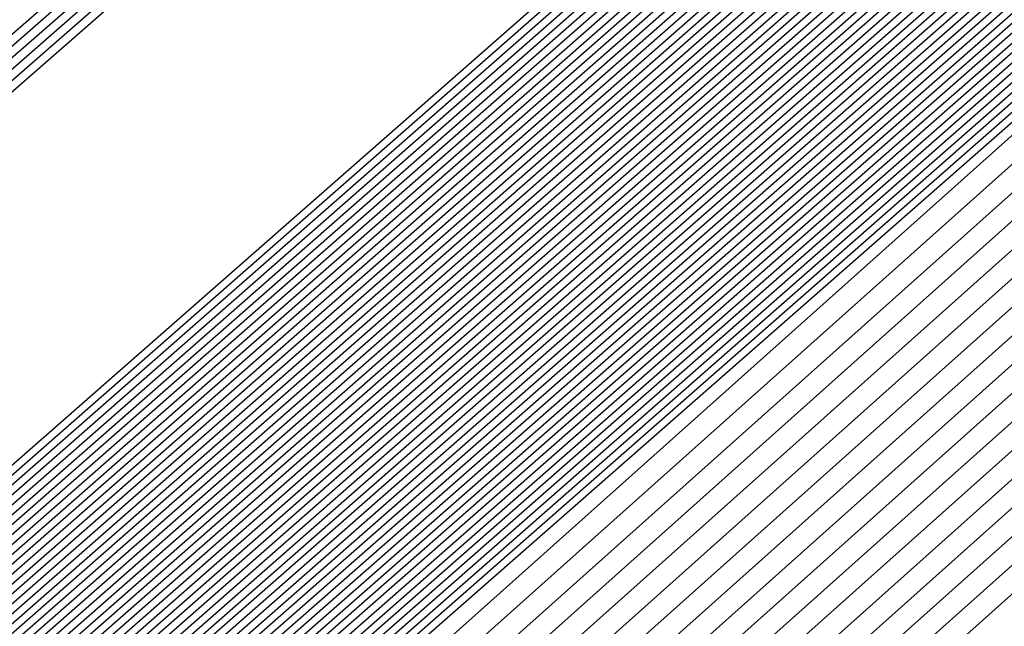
# Model space of a CAD drawing. Extents: x 3249832 to 3255657, y 13789405 to 13793316.
# Tile 839 of 1056: x 3253209.6858 to 3253209.7837, y 13791258.6272 to 13791258.6875. Entities that reach past the tile are written whole.
import ezdxf

# ---------------------------------------------------------------- set-up
doc = ezdxf.new("R2010")
doc.units = 0
doc.header["$LTSCALE"] = 100
doc.header["$MEASUREMENT"] = 0
for name, color, linetype in [('GRATIO_03231_CON', 1, 'CONTINUOUS'), ('GRATIO_0323_ICON', 1, 'CONTINUOUS'), ('TARGETS_EAST', 7, 'CONTINUOUS')]:
    doc.layers.add(name, color=color, linetype=linetype)

# ---------------------------------------------------------------- blocks, each defined once
blk = doc.blocks.new('Gratio_032316_contours')
at = {"layer": 'GRATIO_03231_CON', "color": 5, "linetype": 'Continuous', "flags": 128}
for points in [[(3253178.319926, 13791231.309054), (3253186.053494, 13791238.046937), (3253200.982177, 13791251.083383), (3253218.946651, 13791266.776878), (3253234.346592, 13791280.230748), (3253242.967977, 13791287.761666), (3253246.141969, 13791290.539672), (3253246.586028, 13791290.948151), (3253247.021068, 13791291.373941), (3253250.18182, 13791294.217704), (3253258.80647, 13791301.883558), (3253274.269372, 13791315.565571), (3253292.489554, 13791331.617619), (3253308.022214, 13791345.183537)], [(3253177.704756, 13791230.766067), (3253185.643033, 13791237.685398), (3253200.734516, 13791250.865585), (3253218.815861, 13791266.661746), (3253234.291074, 13791280.181456), (3253242.951823, 13791287.746732), (3253246.140397, 13791290.537309), (3253246.586741, 13791290.947355), (3253247.014362, 13791291.365837), (3253250.12102, 13791294.160915), (3253258.59804, 13791301.695547), (3253273.796257, 13791315.143359), (3253291.704555, 13791330.920638), (3253306.971337, 13791344.254342)], [(3253177.089585, 13791230.22308), (3253185.232573, 13791237.323861), (3253200.486855, 13791250.647788), (3253218.685071, 13791266.546611), (3253234.235555, 13791280.132165), (3253242.93567, 13791287.731799), (3253246.138826, 13791290.534946), (3253246.587455, 13791290.946559), (3253247.007656, 13791291.357733), (3253250.060221, 13791294.104125), (3253258.389611, 13791301.507537), (3253273.323142, 13791314.721148), (3253290.919561, 13791330.223658), (3253305.920461, 13791343.325148)], [(3253176.474414, 13791229.680093), (3253184.822112, 13791236.962323), (3253200.239195, 13791250.429989), (3253218.554281, 13791266.431479), (3253234.180037, 13791280.082873), (3253242.919516, 13791287.716865), (3253246.137255, 13791290.532583), (3253246.588168, 13791290.945763), (3253247.000951, 13791291.349628), (3253249.999421, 13791294.047336), (3253258.181181, 13791301.319527), (3253272.850028, 13791314.298938), (3253290.134562, 13791329.526677), (3253304.869584, 13791342.395954)], [(3253175.244073, 13791228.594119), (3253184.001191, 13791236.239247), (3253199.743873, 13791249.994392), (3253218.292697, 13791266.201212), (3253234.069002, 13791279.984291), (3253242.887209, 13791287.686999), (3253246.134112, 13791290.527856), (3253246.589595, 13791290.944171), (3253246.987539, 13791291.33342), (3253249.877822, 13791293.933757), (3253257.764321, 13791300.943507), (3253271.903798, 13791313.454514), (3253288.564569, 13791328.132716), (3253302.767831, 13791340.537565)], [(3253196.577061, 13791247.036147), (3253203.471051, 13791253.193803), (3253218.759506, 13791266.601258), (3253234.069714, 13791279.984133), (3253242.887716, 13791287.686623), (3253246.134624, 13791290.527313), (3253246.590308, 13791290.943375), (3253246.980833, 13791291.325315), (3253249.817023, 13791293.876967), (3253257.555891, 13791300.755497), (3253271.430682, 13791313.032305), (3253287.77957, 13791327.435736), (3253301.716954, 13791339.608371)], [(3253196.710569, 13791247.152543), (3253203.58621, 13791253.293811), (3253218.83398, 13791266.665582), (3253234.103448, 13791280.012829), (3253242.898008, 13791287.694797), (3253246.136358, 13791290.527838), (3253246.591022, 13791290.942579), (3253246.974128, 13791291.317211), (3253249.756224, 13791293.820178), (3253257.347461, 13791300.567486), (3253270.957567, 13791312.610093), (3253286.994572, 13791326.738755), (3253300.666077, 13791338.679176)], [(3253196.844077, 13791247.26894), (3253203.701371, 13791253.393818), (3253218.908454, 13791266.729905), (3253234.137183, 13791280.041526), (3253242.9083, 13791287.702971), (3253246.138093, 13791290.528363), (3253246.591735, 13791290.941783), (3253246.967422, 13791291.309107), (3253249.695424, 13791293.763388), (3253257.139032, 13791300.379476), (3253270.484453, 13791312.187881), (3253286.209573, 13791326.041774), (3253299.615201, 13791337.749981)], [(3253197.111093, 13791247.501735), (3253203.931691, 13791253.593836), (3253219.057401, 13791266.858547), (3253234.204654, 13791280.09892), (3253242.928884, 13791287.71932), (3253246.141561, 13791290.529414), (3253246.593162, 13791290.940191), (3253246.954011, 13791291.292898), (3253249.573825, 13791293.649809), (3253256.722172, 13791300.003456), (3253269.538223, 13791311.34346), (3253284.63958, 13791324.647813), (3253297.513447, 13791335.891592)], [(3253197.244601, 13791247.618131), (3253204.046851, 13791253.693843), (3253219.131875, 13791266.92287), (3253234.238388, 13791280.127617), (3253242.939176, 13791287.727494), (3253246.143296, 13791290.529939), (3253246.593875, 13791290.939395), (3253246.947305, 13791291.284794), (3253249.513026, 13791293.59302), (3253256.513742, 13791299.815445), (3253269.065109, 13791310.92125), (3253283.854581, 13791323.950833), (3253296.46257, 13791334.962398)], [(3253197.378109, 13791247.734529), (3253204.162012, 13791253.793851), (3253219.206348, 13791266.987193), (3253234.272124, 13791280.156313), (3253242.949468, 13791287.735668), (3253246.14503, 13791290.530465), (3253246.594589, 13791290.9386), (3253246.940599, 13791291.27669), (3253249.452226, 13791293.53623), (3253256.305312, 13791299.627435), (3253268.591994, 13791310.499038), (3253283.069583, 13791323.253852), (3253295.411694, 13791334.033204)], [(3253197.511617, 13791247.850926), (3253204.277171, 13791253.893859), (3253219.280822, 13791267.051512), (3253234.305859, 13791280.18501), (3253242.95976, 13791287.743843), (3253246.146765, 13791290.53099), (3253246.595302, 13791290.937804), (3253246.933893, 13791291.268586), (3253249.391427, 13791293.479441), (3253256.096882, 13791299.439425), (3253268.118879, 13791310.076826), (3253282.284588, 13791322.55687), (3253294.360818, 13791333.104009)], [(3253197.778633, 13791248.083719), (3253204.507492, 13791254.093876), (3253219.429769, 13791267.180159), (3253234.373329, 13791280.242404), (3253242.980343, 13791287.760191), (3253246.150233, 13791290.532041), (3253246.596729, 13791290.936212), (3253246.920482, 13791291.252377), (3253249.269828, 13791293.365862), (3253255.680023, 13791299.063404), (3253267.172648, 13791309.232405), (3253280.714591, 13791321.162909), (3253292.259064, 13791331.24562), (3253298.86322, 13791336.863506)], [(3253197.912141, 13791248.200117), (3253204.622651, 13791254.193883), (3253219.504243, 13791267.244478), (3253234.407064, 13791280.271101), (3253242.990635, 13791287.768365), (3253246.151968, 13791290.532566), (3253246.597442, 13791290.935416), (3253246.913776, 13791291.244273), (3253249.209028, 13791293.309072), (3253255.471593, 13791298.875394), (3253266.699533, 13791308.810193), (3253279.929596, 13791320.465926), (3253291.208188, 13791330.316426), (3253297.66843, 13791335.812021)], [(3253198.045649, 13791248.316514), (3253204.737812, 13791254.293891), (3253219.578716, 13791267.308801), (3253234.440798, 13791280.299798), (3253243.000927, 13791287.77654), (3253246.153702, 13791290.533091), (3253246.598156, 13791290.93462), (3253246.907071, 13791291.236168), (3253249.148229, 13791293.252283), (3253255.263163, 13791298.687384), (3253266.226419, 13791308.387983), (3253279.144597, 13791319.768946), (3253290.157311, 13791329.387232), (3253296.473639, 13791334.760535)], [(3253198.179157, 13791248.43291), (3253204.852971, 13791254.393901), (3253219.65319, 13791267.373124), (3253234.474533, 13791280.328495), (3253243.011219, 13791287.784714), (3253246.155437, 13791290.533616), (3253246.598869, 13791290.933824), (3253246.900365, 13791291.228064), (3253249.087429, 13791293.195493), (3253255.054733, 13791298.499374), (3253265.753304, 13791307.965772), (3253278.359599, 13791319.071965), (3253289.106434, 13791328.458038), (3253295.27885, 13791333.70905)], [(3253198.446173, 13791248.665705), (3253205.083292, 13791254.593916), (3253219.802137, 13791267.501766), (3253234.542003, 13791280.385889), (3253243.031803, 13791287.801062), (3253246.158905, 13791290.534667), (3253246.600296, 13791290.932232), (3253246.886954, 13791291.211856), (3253248.96583, 13791293.081914), (3253254.637874, 13791298.123353), (3253264.807075, 13791307.12135), (3253276.789604, 13791317.678004), (3253287.004681, 13791326.599649), (3253292.889269, 13791331.606079), (3253295.951331, 13791334.070942)], [(3253198.579681, 13791248.782102), (3253205.198453, 13791254.693924), (3253219.876611, 13791267.566089), (3253234.575738, 13791280.414585), (3253243.042095, 13791287.809237), (3253246.16064, 13791290.535192), (3253246.60101, 13791290.931436), (3253246.880248, 13791291.203751), (3253248.905031, 13791293.025125), (3253254.429444, 13791297.935343), (3253264.33396, 13791306.699138), (3253276.004607, 13791316.981023), (3253285.953804, 13791325.670454), (3253291.694479, 13791330.554594), (3253294.7416, 13791333.011419)], [(3253198.713189, 13791248.898498), (3253205.313612, 13791254.793933), (3253219.951085, 13791267.630412), (3253234.609474, 13791280.443283), (3253243.052387, 13791287.817411), (3253246.162374, 13791290.535718), (3253246.601723, 13791290.93064), (3253246.873542, 13791291.195647), (3253248.844232, 13791292.968335), (3253254.221014, 13791297.747333), (3253263.860844, 13791306.276928), (3253275.21961, 13791316.284043), (3253284.902928, 13791324.74126), (3253290.499689, 13791329.503109), (3253293.53187, 13791331.951897)], [(3253198.846697, 13791249.014895), (3253205.428774, 13791254.893941), (3253220.025558, 13791267.694732), (3253234.643209, 13791280.47198), (3253243.062679, 13791287.825585), (3253246.164109, 13791290.536243), (3253246.602436, 13791290.929844), (3253246.866836, 13791291.187543), (3253248.783432, 13791292.911546), (3253254.012584, 13791297.559322), (3253263.387729, 13791305.854716), (3253274.434612, 13791315.58706), (3253283.852051, 13791323.812065), (3253289.304899, 13791328.451623), (3253292.322139, 13791330.892375), (3253295.398785, 13791333.387147)], [(3253199.113713, 13791249.247691), (3253205.659094, 13791255.093956), (3253220.174506, 13791267.823378), (3253234.710679, 13791280.529373), (3253243.083262, 13791287.841934), (3253246.167577, 13791290.537293), (3253246.603863, 13791290.928252), (3253246.853425, 13791291.171334), (3253248.661833, 13791292.797967), (3253253.595725, 13791297.183302), (3253262.4415, 13791305.010294), (3253272.864616, 13791314.193099), (3253281.750298, 13791321.953677), (3253286.915319, 13791326.348653), (3253289.902678, 13791328.77333), (3253293.186926, 13791331.457682)], [(3253199.247221, 13791249.364086), (3253205.774253, 13791255.193966), (3253220.248979, 13791267.887697), (3253234.744414, 13791280.558071), (3253243.093554, 13791287.850108), (3253246.169312, 13791290.537819), (3253246.604577, 13791290.927456), (3253246.846719, 13791291.16323), (3253248.601034, 13791292.741177), (3253253.387295, 13791296.995292), (3253261.968385, 13791304.588083), (3253272.07962, 13791313.496119), (3253280.699421, 13791321.024482), (3253285.720529, 13791325.297167), (3253288.692948, 13791327.713808), (3253292.080997, 13791330.492949), (3253297.619173, 13791335.1971)], [(3253199.380729, 13791249.480484), (3253205.889415, 13791255.293974), (3253220.323453, 13791267.95202), (3253234.778148, 13791280.586767), (3253243.103846, 13791287.858282), (3253246.171046, 13791290.538344), (3253246.60529, 13791290.92666), (3253246.840014, 13791291.155126), (3253248.540234, 13791292.684388), (3253253.178865, 13791296.807282), (3253261.495269, 13791304.165872), (3253271.294621, 13791312.799138), (3253279.648544, 13791320.095288), (3253284.525739, 13791324.245682), (3253287.483217, 13791326.654286), (3253290.975067, 13791329.528217), (3253296.715246, 13791334.410219)], [(3253199.514237, 13791249.596881), (3253206.004574, 13791255.393981), (3253220.397926, 13791268.016343), (3253234.811884, 13791280.615464), (3253243.114138, 13791287.866456), (3253246.172781, 13791290.538869), (3253246.606003, 13791290.925864), (3253246.833308, 13791291.147021), (3253248.479435, 13791292.627598), (3253252.970435, 13791296.619271), (3253261.022155, 13791303.743661), (3253270.509624, 13791312.102158), (3253278.597668, 13791319.166094), (3253283.330949, 13791323.194197), (3253286.273487, 13791325.594763), (3253289.869138, 13791328.563484), (3253295.81132, 13791333.62334)], [(3253199.781252, 13791249.829674), (3253206.234894, 13791255.593998), (3253220.546874, 13791268.144986), (3253234.879353, 13791280.672858), (3253243.134722, 13791287.882805), (3253246.176249, 13791290.53992), (3253246.60743, 13791290.924272), (3253246.819896, 13791291.130813), (3253248.357836, 13791292.514019), (3253252.553575, 13791296.243251), (3253260.075926, 13791302.899239), (3253268.939629, 13791310.708195), (3253276.495915, 13791317.307705), (3253280.941369, 13791321.091226), (3253283.854026, 13791323.475719), (3253287.657279, 13791326.63402), (3253294.003467, 13791332.049579)], [(3253199.91476, 13791249.946072), (3253206.350054, 13791255.694006), (3253220.621347, 13791268.209309), (3253234.913089, 13791280.701555), (3253243.145014, 13791287.890979), (3253246.177984, 13791290.540445), (3253246.608144, 13791290.923477), (3253246.813191, 13791291.122709), (3253248.297036, 13791292.45723), (3253252.345146, 13791296.055241), (3253259.60281, 13791302.477028), (3253268.154633, 13791310.011214), (3253275.445038, 13791316.37851), (3253279.746579, 13791320.03974), (3253282.644295, 13791322.416197), (3253286.55135, 13791325.669287), (3253293.099541, 13791331.2627), (3253300.795214, 13791337.869235)], [(3253200.048268, 13791250.062469), (3253206.465215, 13791255.794014), (3253220.695821, 13791268.273632), (3253234.946824, 13791280.730252), (3253243.155306, 13791287.899153), (3253246.179718, 13791290.540971), (3253246.608857, 13791290.922681), (3253246.806485, 13791291.114604), (3253248.236237, 13791292.40044), (3253252.136716, 13791295.86723), (3253259.129695, 13791302.054816), (3253267.369634, 13791309.314234), (3253274.394161, 13791315.449316), (3253278.551789, 13791318.988255), (3253281.434565, 13791321.356674), (3253285.44542, 13791324.704555), (3253292.195614, 13791330.475819), (3253300.12972, 13791337.290156)], [(3253200.181776, 13791250.178867), (3253206.580374, 13791255.894021), (3253220.770295, 13791268.337951), (3253234.980558, 13791280.758949), (3253243.165597, 13791287.907327), (3253246.181453, 13791290.541496), (3253246.609571, 13791290.921885), (3253246.799779, 13791291.1065), (3253248.175437, 13791292.34365), (3253251.928286, 13791295.67922), (3253258.656581, 13791301.632605), (3253266.584637, 13791308.617253), (3253273.343284, 13791314.520121), (3253277.356999, 13791317.93677), (3253280.224834, 13791320.297152), (3253284.339491, 13791323.739822), (3253291.291688, 13791329.688939), (3253299.464229, 13791336.711079)], [(3253200.448792, 13791250.41166), (3253206.810695, 13791256.094039), (3253220.919242, 13791268.466597), (3253235.048029, 13791280.816343), (3253243.186181, 13791287.923676), (3253246.184922, 13791290.542546), (3253246.610997, 13791290.920293), (3253246.786368, 13791291.090291), (3253248.053838, 13791292.230072), (3253251.511426, 13791295.3032), (3253257.71035, 13791300.788183), (3253265.014642, 13791307.223292), (3253271.241531, 13791312.661733), (3253274.967419, 13791315.833799), (3253277.805373, 13791318.178108), (3253282.127631, 13791321.810358), (3253289.483835, 13791328.115179), (3253298.133244, 13791335.552923)], [(3253200.5823, 13791250.528057), (3253206.925856, 13791256.194046), (3253220.993715, 13791268.530917), (3253235.081764, 13791280.845039), (3253243.196473, 13791287.93185), (3253246.186656, 13791290.543072), (3253246.611711, 13791290.919497), (3253246.779662, 13791291.082187), (3253247.993039, 13791292.173282), (3253251.302996, 13791295.11519), (3253257.237236, 13791300.365972), (3253264.229644, 13791306.52631), (3253270.190655, 13791311.732538), (3253273.772629, 13791314.782314), (3253276.595643, 13791317.118585), (3253281.021702, 13791320.845625), (3253288.579908, 13791327.328299), (3253297.467752, 13791334.973846)], [(3253200.715808, 13791250.644455), (3253207.041015, 13791256.294056), (3253221.068189, 13791268.59524), (3253235.115498, 13791280.873737), (3253243.206765, 13791287.940024), (3253246.18839, 13791290.543597), (3253246.612424, 13791290.918701), (3253246.772956, 13791291.074083), (3253247.93224, 13791292.116492), (3253251.094567, 13791294.927179), (3253256.764121, 13791299.943761), (3253263.444647, 13791305.82933), (3253269.139778, 13791310.803344), (3253272.577839, 13791313.730828), (3253275.385912, 13791316.059063), (3253279.915773, 13791319.880893), (3253287.675982, 13791326.541418), (3253296.802261, 13791334.394769)], [(3253200.849316, 13791250.760851), (3253207.156176, 13791256.394064), (3253221.142663, 13791268.659563), (3253235.149234, 13791280.902434), (3253243.217057, 13791287.948199), (3253246.190125, 13791290.544122), (3253246.613138, 13791290.917905), (3253246.766251, 13791291.065979), (3253247.87144, 13791292.059703), (3253250.886137, 13791294.739169), (3253256.291006, 13791299.52155), (3253262.659648, 13791305.132348), (3253268.088901, 13791309.87415), (3253271.383048, 13791312.679343), (3253274.176182, 13791314.999541), (3253278.809843, 13791318.91616), (3253286.772056, 13791325.754539), (3253296.136767, 13791333.81569)], [(3253201.116332, 13791250.993646), (3253207.386497, 13791256.594079), (3253221.29161, 13791268.788205), (3253235.216703, 13791280.959827), (3253243.237641, 13791287.964547), (3253246.193594, 13791290.545173), (3253246.614564, 13791290.916313), (3253246.752839, 13791291.04977), (3253247.749841, 13791291.946124), (3253250.469277, 13791294.363148), (3253255.344776, 13791298.677128), (3253261.089654, 13791303.738387), (3253265.987148, 13791308.015761), (3253268.993468, 13791310.576372), (3253271.756721, 13791312.880496), (3253276.597984, 13791316.986696), (3253284.964203, 13791324.180778), (3253294.805784, 13791332.657536)], [(3253201.24984, 13791251.110043), (3253207.501656, 13791256.694088), (3253221.366084, 13791268.852528), (3253235.250439, 13791280.988525), (3253243.247933, 13791287.972721), (3253246.195328, 13791290.545698), (3253246.615278, 13791290.915517), (3253246.746134, 13791291.041666), (3253247.689042, 13791291.889334), (3253250.260847, 13791294.175138), (3253254.871662, 13791298.254917), (3253260.304656, 13791303.041406), (3253264.936271, 13791307.086566), (3253267.798678, 13791309.524887), (3253270.54699, 13791311.820974), (3253275.492055, 13791316.021963), (3253284.060277, 13791323.393899), (3253294.140291, 13791332.078457)], [(3253201.383348, 13791251.226439), (3253207.616817, 13791256.794096), (3253221.440557, 13791268.916851), (3253235.284174, 13791281.017221), (3253243.258224, 13791287.980896), (3253246.197062, 13791290.546223), (3253246.615991, 13791290.914721), (3253246.739428, 13791291.033562), (3253247.628242, 13791291.832545), (3253250.052417, 13791293.987128), (3253254.398546, 13791297.832706), (3253259.519659, 13791302.344425), (3253263.885395, 13791306.157372), (3253266.603888, 13791308.473402), (3253269.33726, 13791310.761452), (3253274.386125, 13791315.057231), (3253283.156349, 13791322.607018), (3253293.474799, 13791331.49938)], [(3253201.516856, 13791251.342836), (3253207.731977, 13791256.894104), (3253221.515031, 13791268.98117), (3253235.317908, 13791281.045918), (3253243.268516, 13791287.98907), (3253246.198797, 13791290.546749), (3253246.616705, 13791290.913925), (3253246.732722, 13791291.025457), (3253247.567443, 13791291.775755), (3253249.843988, 13791293.799118), (3253253.925432, 13791297.410495), (3253258.734661, 13791301.647445), (3253262.834518, 13791305.228178), (3253265.409098, 13791307.421916), (3253268.127529, 13791309.701929), (3253273.280196, 13791314.092498), (3253282.252423, 13791321.820138), (3253292.809306, 13791330.920303), (3253301.810882, 13791338.630682)], [(3253201.783872, 13791251.575631), (3253207.962297, 13791257.094121), (3253221.663978, 13791269.109817), (3253235.385379, 13791281.103312), (3253243.2891, 13791288.005418), (3253246.202266, 13791290.547799), (3253246.618132, 13791290.912333), (3253246.719311, 13791291.009249), (3253247.445844, 13791291.662176), (3253249.427128, 13791293.423097), (3253252.979202, 13791296.566073), (3253257.164667, 13791300.253483), (3253260.732765, 13791303.369789), (3253263.019518, 13791305.318945), (3253265.708069, 13791307.582885), (3253271.068337, 13791312.163033), (3253280.44457, 13791320.246378), (3253291.478323, 13791329.762148), (3253300.885471, 13791337.825133)], [(3253201.91738, 13791251.692027), (3253208.077456, 13791257.194129), (3253221.738452, 13791269.174136), (3253235.419113, 13791281.132009), (3253243.299392, 13791288.013593), (3253246.204, 13791290.548325), (3253246.618845, 13791290.911537), (3253246.712605, 13791291.001144), (3253247.385044, 13791291.605387), (3253249.218698, 13791293.235087), (3253252.506087, 13791296.143862), (3253256.379669, 13791299.556502), (3253259.681888, 13791302.440594), (3253261.824728, 13791304.26746), (3253264.498338, 13791306.523363), (3253269.962407, 13791311.198301), (3253279.540643, 13791319.459498), (3253290.812829, 13791329.183071), (3253300.422766, 13791337.422359)], [(3253202.050886, 13791251.808424), (3253208.192618, 13791257.294136), (3253221.812925, 13791269.238459), (3253235.452849, 13791281.160706), (3253243.309684, 13791288.021767), (3253246.205734, 13791290.54885), (3253246.619558, 13791290.910741), (3253246.705899, 13791290.99304), (3253247.324245, 13791291.548597), (3253249.010269, 13791293.047077), (3253252.032972, 13791295.72165), (3253255.594672, 13791298.859521), (3253258.631011, 13791301.5114), (3253260.629938, 13791303.215975), (3253263.288608, 13791305.46384), (3253268.856478, 13791310.233569), (3253278.636718, 13791318.672617), (3253290.147338, 13791328.603992), (3253299.96006, 13791337.019585)], [(3253222.189727, 13791268.956195), (3253208.471011, 13791257.206985), (3253202.184394, 13791251.924823), (3253202.184394, 13791251.924822), (3253208.307777, 13791257.394144), (3253221.887399, 13791269.302782)], [(3253222.336854, 13791269.086923), (3253208.700353, 13791257.408126), (3253202.451409, 13791252.157615), (3253202.45141, 13791252.157615), (3253208.538097, 13791257.594161), (3253222.036346, 13791269.431424)], [(3253222.410417, 13791269.152286), (3253208.815023, 13791257.508695), (3253202.584921, 13791252.274011), (3253202.584918, 13791252.274013), (3253208.653258, 13791257.694169), (3253222.11082, 13791269.495747)], [(3253222.483981, 13791269.217651), (3253208.92969, 13791257.609264), (3253202.718428, 13791252.390411), (3253202.718426, 13791252.39041), (3253208.768418, 13791257.794177), (3253222.185294, 13791269.560071)], [(3253222.557544, 13791269.283014), (3253209.044361, 13791257.709832), (3253202.851936, 13791252.506807), (3253202.851934, 13791252.506806), (3253208.883579, 13791257.894186), (3253222.259767, 13791269.62439)], [(3253222.704671, 13791269.413741), (3253209.273702, 13791257.91097), (3253203.118951, 13791252.739602), (3253203.11895, 13791252.739601), (3253209.113899, 13791258.094202), (3253222.408715, 13791269.753036)], [(3253222.778233, 13791269.479104), (3253209.388373, 13791258.011542), (3253203.252459, 13791252.855998), (3253203.252458, 13791252.855998), (3253209.229059, 13791258.194209), (3253222.483188, 13791269.817355)], [(3253222.851796, 13791269.544469), (3253209.503043, 13791258.112111), (3253203.385966, 13791252.972394), (3253203.385966, 13791252.972394), (3253209.34422, 13791258.294219), (3253222.557662, 13791269.881678)], [(3253222.92536, 13791269.609832), (3253209.617714, 13791258.21268), (3253203.519474, 13791253.08879), (3253203.519474, 13791253.088791), (3253209.459379, 13791258.394226), (3253222.632135, 13791269.946001)], [(3253294.555932, 13791331.784818), (3253282.651333, 13791321.302735), (3253268.603203, 13791309.014447), (3253256.633797, 13791298.600272), (3253249.913733, 13791292.816087), (3253247.407106, 13791290.719974), (3253247.026376, 13791290.445568), (3253246.628672, 13791290.097267), (3253243.849802, 13791287.662521), (3253236.270245, 13791281.099544), (3253223.072487, 13791269.740559), (3253209.847055, 13791258.413819), (3253203.786489, 13791253.321586), (3253203.78649, 13791253.321586), (3253209.689707, 13791258.594234), (3253222.78114, 13791270.074575), (3253235.891608, 13791281.53353), (3253243.79641, 13791288.432975), (3253249.048806, 13791292.998606), (3253256.146548, 13791299.147074), (3253268.135158, 13791309.529006), (3253282.251274, 13791321.730918), (3253294.279297, 13791332.073309)], [(3253294.303412, 13791331.566983), (3253282.46184, 13791321.140397), (3253268.488083, 13791308.917171), (3253256.582029, 13791298.558148), (3253249.897517, 13791292.804611), (3253247.40414, 13791290.719612), (3253247.02543, 13791290.446644), (3253246.629001, 13791290.099378), (3253243.858784, 13791287.672183), (3253236.302787, 13791281.129602), (3253223.14605, 13791269.805922), (3253209.961726, 13791258.514388), (3253203.919997, 13791253.437981), (3253203.919998, 13791253.437982), (3253209.804872, 13791258.694236), (3253222.855652, 13791270.138852), (3253235.925472, 13791281.562076), (3253243.805117, 13791288.439206), (3253249.036009, 13791292.985734), (3253256.097231, 13791299.102201), (3253268.022476, 13791309.42905), (3253282.06389, 13791321.566318), (3253294.028242, 13791331.853946)], [(3253294.050892, 13791331.349147), (3253282.272347, 13791320.978058), (3253268.372959, 13791308.819897), (3253256.53026, 13791298.516025), (3253249.8813, 13791292.793135), (3253247.401173, 13791290.719249), (3253247.024485, 13791290.447721), (3253246.629331, 13791290.101489), (3253243.867765, 13791287.681844), (3253236.335328, 13791281.15966), (3253223.219613, 13791269.871285), (3253210.076396, 13791258.614957), (3253204.053508, 13791253.554381), (3253204.053506, 13791253.554379), (3253209.920037, 13791258.79424), (3253222.930167, 13791270.20313), (3253235.959336, 13791281.590624), (3253243.813823, 13791288.445438), (3253249.023211, 13791292.972861), (3253256.047914, 13791299.057326), (3253267.909792, 13791309.329092), (3253281.876511, 13791321.401718), (3253293.777187, 13791331.634584)], [(3253293.798373, 13791331.131311), (3253282.082854, 13791320.815718), (3253268.257836, 13791308.722622), (3253256.478491, 13791298.473901), (3253249.865083, 13791292.781659), (3253247.398206, 13791290.718887), (3253247.023539, 13791290.448797), (3253246.629661, 13791290.1036), (3253243.876746, 13791287.691505), (3253236.367871, 13791281.189718), (3253223.293177, 13791269.93665), (3253210.191067, 13791258.715525), (3253204.187016, 13791253.670777), (3253204.187014, 13791253.670777), (3253210.035202, 13791258.894242), (3253223.004679, 13791270.267407), (3253235.993201, 13791281.619171), (3253243.82253, 13791288.45167), (3253249.010414, 13791292.959989), (3253255.998597, 13791299.012453), (3253267.79711, 13791309.229136), (3253281.689131, 13791321.237116), (3253293.526131, 13791331.41522)], [(3253281.703867, 13791320.491041), (3253268.027588, 13791308.528072), (3253256.374954, 13791298.389654), (3253249.83265, 13791292.758707), (3253247.392273, 13791290.718163), (3253247.021649, 13791290.45095), (3253246.63032, 13791290.107823), (3253243.894709, 13791287.710827), (3253236.432955, 13791281.249833), (3253223.440304, 13791270.067378), (3253210.420408, 13791258.916665), (3253204.454031, 13791253.903573), (3253204.45403, 13791253.90357), (3253210.265496, 13791259.094286), (3253223.15342, 13791270.396274), (3253236.059978, 13791281.677323), (3253243.494674, 13791288.169109), (3253246.236293, 13791290.558915), (3253246.630942, 13791290.897916), (3253246.976878, 13791291.192818), (3253249.380962, 13791293.27243), (3253255.902209, 13791298.921086), (3253267.57241, 13791309.028745), (3253281.314456, 13791320.907856)], [(3253281.514374, 13791320.328701), (3253267.912464, 13791308.430798), (3253256.323186, 13791298.34753), (3253249.816433, 13791292.747232), (3253247.389307, 13791290.7178), (3253247.020703, 13791290.452026), (3253246.63065, 13791290.109934), (3253243.90369, 13791287.720489), (3253236.465497, 13791281.279891), (3253223.513867, 13791270.132741), (3253210.535079, 13791259.017233), (3253204.587539, 13791254.019969), (3253204.587538, 13791254.019968), (3253210.380657, 13791259.194295), (3253223.22789, 13791270.460601), (3253236.093697, 13791281.706031), (3253243.504926, 13791288.177315), (3253246.237927, 13791290.559532), (3253246.631434, 13791290.897348), (3253246.975681, 13791291.190435), (3253249.366914, 13791293.25849), (3253255.852885, 13791298.876217), (3253267.459724, 13791308.928789), (3253281.127076, 13791320.743256)], [(3253281.324881, 13791320.166363), (3253267.797344, 13791308.333522), (3253256.271417, 13791298.305406), (3253249.800217, 13791292.735756), (3253247.38634, 13791290.717438), (3253247.019758, 13791290.453103), (3253246.630979, 13791290.112045), (3253243.912671, 13791287.73015), (3253236.498039, 13791281.309949), (3253223.587429, 13791270.198103), (3253210.64975, 13791259.117804), (3253204.721046, 13791254.136365), (3253204.721046, 13791254.136365), (3253210.495817, 13791259.294303), (3253223.302356, 13791270.524924), (3253236.127417, 13791281.734739), (3253243.515178, 13791288.185521), (3253246.239562, 13791290.56015), (3253246.631926, 13791290.896781), (3253246.974483, 13791291.188052), (3253249.352866, 13791293.24455), (3253255.803561, 13791298.831348), (3253267.347038, 13791308.828835), (3253280.939697, 13791320.578654)], [(3253281.135387, 13791320.004024), (3253267.68222, 13791308.236247), (3253256.219649, 13791298.263283), (3253249.784, 13791292.72428), (3253247.383374, 13791290.717076), (3253247.018812, 13791290.454179), (3253246.631309, 13791290.114156), (3253243.921652, 13791287.739811), (3253236.530581, 13791281.340006), (3253223.660992, 13791270.263468), (3253210.76442, 13791259.218373), (3253204.854554, 13791254.25276), (3253204.854554, 13791254.252763), (3253210.610976, 13791259.394313), (3253223.376826, 13791270.589251), (3253236.161137, 13791281.763447), (3253243.52543, 13791288.193726), (3253246.241196, 13791290.560768), (3253246.632418, 13791290.896213), (3253246.973286, 13791291.185668), (3253249.338818, 13791293.230609), (3253255.754237, 13791298.786479), (3253267.234354, 13791308.728879), (3253280.752313, 13791320.414054)], [(3253267.451973, 13791308.041697), (3253256.116111, 13791298.179035), (3253249.751567, 13791292.701328), (3253247.377441, 13791290.716351), (3253247.016922, 13791290.456332), (3253246.631968, 13791290.118378), (3253243.939615, 13791287.759133), (3253236.595665, 13791281.400121), (3253223.808119, 13791270.394196), (3253210.993761, 13791259.419512), (3253205.121569, 13791254.485556), (3253205.12157, 13791254.485556), (3253210.841294, 13791259.59433), (3253223.525766, 13791270.717901), (3253236.228576, 13791281.820863), (3253243.545933, 13791288.210138), (3253246.244464, 13791290.562004), (3253246.633402, 13791290.895078), (3253246.970892, 13791291.180901), (3253249.310721, 13791293.202729), (3253255.655588, 13791298.696741), (3253267.008982, 13791308.528971)], [(3253267.336849, 13791307.944423), (3253256.064342, 13791298.136912), (3253249.73535, 13791292.689852), (3253247.374474, 13791290.715989), (3253247.015976, 13791290.457408), (3253246.632298, 13791290.120489), (3253243.948596, 13791287.768794), (3253236.628207, 13791281.430179), (3253223.881683, 13791270.459559), (3253211.108432, 13791259.520081), (3253205.255077, 13791254.601952), (3253205.255078, 13791254.601953), (3253210.956454, 13791259.694338), (3253223.600232, 13791270.782228), (3253236.262295, 13791281.84957), (3253243.556185, 13791288.218343), (3253246.246098, 13791290.562622), (3253246.633894, 13791290.89451), (3253246.969694, 13791291.178518), (3253249.296673, 13791293.188789), (3253255.606265, 13791298.651872), (3253266.896298, 13791308.429015)], [(3253267.221725, 13791307.847149), (3253256.012575, 13791298.094788), (3253249.719134, 13791292.678376), (3253247.371507, 13791290.715627), (3253247.015031, 13791290.458484), (3253246.632628, 13791290.1226), (3253243.957577, 13791287.778456), (3253236.66075, 13791281.460237), (3253223.955246, 13791270.524922), (3253211.223103, 13791259.62065), (3253205.388584, 13791254.718352), (3253205.388586, 13791254.718351), (3253211.071615, 13791259.794345), (3253223.674701, 13791270.846551), (3253236.296016, 13791281.878279), (3253243.566437, 13791288.226549), (3253246.247732, 13791290.56324), (3253246.634385, 13791290.893942), (3253246.968497, 13791291.176134), (3253249.282624, 13791293.174848), (3253255.55694, 13791298.607003), (3253266.783612, 13791308.329061)], [(3253267.106605, 13791307.749872), (3253255.960806, 13791298.052664), (3253249.702917, 13791292.6669), (3253247.368541, 13791290.715265), (3253247.014086, 13791290.459561), (3253246.632957, 13791290.124712), (3253243.966559, 13791287.788117), (3253236.693292, 13791281.490295), (3253224.02881, 13791270.590287), (3253211.337773, 13791259.72122), (3253205.522092, 13791254.834748), (3253205.522094, 13791254.834746), (3253211.186774, 13791259.894355), (3253223.749171, 13791270.910878), (3253236.329735, 13791281.906987), (3253243.576689, 13791288.234755), (3253246.249366, 13791290.563858), (3253246.634877, 13791290.893375), (3253246.9673, 13791291.173751), (3253249.268576, 13791293.160908), (3253255.507616, 13791298.562134), (3253266.670926, 13791308.229105)], [(3253266.876357, 13791307.555324), (3253255.857268, 13791297.968417), (3253249.670483, 13791292.643948), (3253247.362608, 13791290.71454), (3253247.012195, 13791290.461714), (3253246.633616, 13791290.128934), (3253243.984521, 13791287.807439), (3253236.758376, 13791281.55041), (3253224.175936, 13791270.721014), (3253211.567115, 13791259.922358), (3253205.789111, 13791255.067539), (3253205.78911, 13791255.067541), (3253211.417093, 13791260.094372), (3253223.898111, 13791271.039528), (3253236.397174, 13791281.964402), (3253243.597192, 13791288.251166), (3253246.252634, 13791290.565094), (3253246.635861, 13791290.892239), (3253246.964905, 13791291.168984), (3253249.240479, 13791293.133027), (3253255.408968, 13791298.472396), (3253266.445556, 13791308.029197)], [(3253266.761233, 13791307.458048), (3253255.8055, 13791297.926293), (3253249.654267, 13791292.632473), (3253247.359641, 13791290.714178), (3253247.011249, 13791290.46279), (3253246.633946, 13791290.131045), (3253243.993502, 13791287.8171), (3253236.790918, 13791281.580467), (3253224.2495, 13791270.786377), (3253211.681785, 13791260.022928), (3253205.922618, 13791255.183939), (3253205.922618, 13791255.183939), (3253211.532252, 13791260.19438), (3253223.972577, 13791271.103855), (3253236.430893, 13791281.993111), (3253243.607444, 13791288.259371), (3253246.254268, 13791290.565712), (3253246.636353, 13791290.891671), (3253246.963708, 13791291.166601), (3253249.226431, 13791293.119087), (3253255.359643, 13791298.427527), (3253266.33287, 13791307.929241)], [(3253266.64611, 13791307.360774), (3253255.753731, 13791297.884169), (3253249.63805, 13791292.620997), (3253247.356675, 13791290.713816), (3253247.010304, 13791290.463866), (3253246.634276, 13791290.133156), (3253244.002484, 13791287.826761), (3253236.82346, 13791281.610525), (3253224.323063, 13791270.85174), (3253211.796456, 13791260.123497), (3253206.056126, 13791255.300335), (3253206.056126, 13791255.300335), (3253211.647411, 13791260.294389), (3253224.047047, 13791271.168178), (3253236.464614, 13791282.021819), (3253243.617696, 13791288.267577), (3253246.255902, 13791290.566329), (3253246.636845, 13791290.891104), (3253246.962511, 13791291.164217), (3253249.212383, 13791293.105147), (3253255.310319, 13791298.382658), (3253266.220186, 13791307.829287)]]:
    blk.add_lwpolyline(points, dxfattribs=at)
at = {"layer": 'GRATIO_0323_ICON', "color": 7, "linetype": 'Continuous', "flags": 128}
for points in [[(3253175.859244, 13791229.137106), (3253184.411652, 13791236.600784), (3253199.991534, 13791250.212191), (3253218.423487, 13791266.316347), (3253234.12452, 13791280.033582), (3253242.903363, 13791287.701932), (3253246.135684, 13791290.53022), (3253246.588881, 13791290.944967), (3253246.994245, 13791291.341524), (3253249.938622, 13791293.990546), (3253257.972751, 13791301.131516), (3253272.376913, 13791313.876726), (3253289.349564, 13791328.829697), (3253303.818707, 13791341.466759)], [(3253196.977585, 13791247.385338), (3253203.81653, 13791253.493826), (3253218.982927, 13791266.794228), (3253234.170919, 13791280.070222), (3253242.918592, 13791287.711146), (3253246.139827, 13791290.528889), (3253246.592449, 13791290.940987), (3253246.960716, 13791291.301003), (3253249.634624, 13791293.706599), (3253256.930602, 13791300.191466), (3253270.011338, 13791311.765671), (3253285.424578, 13791325.344794), (3253298.564324, 13791336.820787)], [(3253197.645125, 13791247.967322), (3253204.392332, 13791253.993868), (3253219.355296, 13791267.115835), (3253234.339593, 13791280.213708), (3253242.970052, 13791287.752017), (3253246.148499, 13791290.531515), (3253246.596016, 13791290.937008), (3253246.927188, 13791291.260481), (3253249.330627, 13791293.422651), (3253255.888453, 13791299.251414), (3253267.645763, 13791309.654617), (3253281.499589, 13791321.859889), (3253293.30994, 13791332.174815)], [(3253198.312665, 13791248.549307), (3253204.968133, 13791254.493908), (3253219.727664, 13791267.437447), (3253234.508269, 13791280.357192), (3253243.021511, 13791287.792888), (3253246.157171, 13791290.534142), (3253246.599583, 13791290.933028), (3253246.893659, 13791291.21996), (3253249.02663, 13791293.138704), (3253254.846303, 13791298.311363), (3253265.28019, 13791307.54356), (3253277.574602, 13791318.374985), (3253288.055557, 13791327.528843), (3253294.084059, 13791332.657565)], [(3253198.980205, 13791249.131293), (3253205.543933, 13791254.993949), (3253220.100032, 13791267.759055), (3253234.676943, 13791280.500676), (3253243.07297, 13791287.833759), (3253246.165843, 13791290.536768), (3253246.60315, 13791290.929048), (3253246.860131, 13791291.179438), (3253248.722633, 13791292.854756), (3253253.804154, 13791297.371312), (3253262.914614, 13791305.432505), (3253273.649615, 13791314.89008), (3253282.801174, 13791322.882871), (3253288.110109, 13791327.400138), (3253291.112409, 13791329.832853), (3253294.292856, 13791332.422414)], [(3253199.647745, 13791249.713279), (3253206.119735, 13791255.493989), (3253220.4724, 13791268.080666), (3253234.845619, 13791280.644161), (3253243.12443, 13791287.87463), (3253246.174515, 13791290.539395), (3253246.606717, 13791290.925068), (3253246.826602, 13791291.138917), (3253248.418635, 13791292.570809), (3253252.762005, 13791296.431261), (3253260.54904, 13791303.321449), (3253269.724626, 13791311.405175), (3253277.546791, 13791318.236899), (3253282.136159, 13791322.142711), (3253285.063756, 13791324.535241), (3253288.763208, 13791327.598752), (3253294.907393, 13791332.836459)], [(3253200.315284, 13791250.295262), (3253206.695535, 13791255.994031), (3253220.844768, 13791268.402274), (3253235.014293, 13791280.787646), (3253243.175889, 13791287.915502), (3253246.183187, 13791290.542021), (3253246.610284, 13791290.921089), (3253246.793074, 13791291.098396), (3253248.114638, 13791292.286861), (3253251.719856, 13791295.49121), (3253258.183466, 13791301.210395), (3253265.799639, 13791307.920272), (3253272.292408, 13791313.590927), (3253276.162209, 13791316.885284), (3253279.015104, 13791319.23763), (3253283.233561, 13791322.77509), (3253290.387762, 13791328.902059), (3253298.798737, 13791336.132002)], [(3253200.982824, 13791250.877248), (3253207.271336, 13791256.494071), (3253221.217136, 13791268.723886), (3253235.182969, 13791280.93113), (3253243.227349, 13791287.956373), (3253246.191859, 13791290.544648), (3253246.613851, 13791290.917109), (3253246.759545, 13791291.057874), (3253247.810641, 13791292.002913), (3253250.677707, 13791294.551159), (3253255.817891, 13791299.099339), (3253261.874652, 13791304.435368), (3253267.038025, 13791308.944955), (3253270.188258, 13791311.627858), (3253272.966451, 13791313.940019), (3253277.703914, 13791317.951428), (3253285.868129, 13791324.967658), (3253295.471276, 13791333.236613)], [(3253201.650364, 13791251.459234), (3253207.847138, 13791256.994112), (3253221.589505, 13791269.045494), (3253235.351644, 13791281.074615), (3253243.278808, 13791287.997244), (3253246.200531, 13791290.547274), (3253246.617418, 13791290.913129), (3253246.726017, 13791291.017353), (3253247.506643, 13791291.718966), (3253249.635558, 13791293.611107), (3253253.452317, 13791296.988284), (3253257.949664, 13791300.950463), (3253261.783641, 13791304.298983), (3253264.214308, 13791306.370431), (3253266.917799, 13791308.642407), (3253272.174266, 13791313.127766), (3253281.348498, 13791321.033258), (3253292.143814, 13791330.341225), (3253301.348177, 13791338.227907)], [(3253222.263291, 13791269.021558), (3253208.585682, 13791257.307554), (3253202.317902, 13791252.041219), (3253202.317902, 13791252.041219), (3253208.422938, 13791257.494154), (3253221.961873, 13791269.367105)], [(3253222.631108, 13791269.348376), (3253209.159031, 13791257.810401), (3253202.985444, 13791252.623202), (3253202.985442, 13791252.623203), (3253208.998738, 13791257.994194), (3253222.334241, 13791269.688713)], [(3253294.808451, 13791332.002654), (3253282.840827, 13791321.465075), (3253268.718327, 13791309.111721), (3253256.685565, 13791298.642396), (3253249.92995, 13791292.827563), (3253247.410073, 13791290.720336), (3253247.027321, 13791290.444492), (3253246.628342, 13791290.095156), (3253243.840821, 13791287.65286), (3253236.237703, 13791281.069487), (3253222.998923, 13791269.675195), (3253209.732385, 13791258.313249), (3253203.652982, 13791253.20519), (3253203.652982, 13791253.205189), (3253209.574542, 13791258.494232), (3253222.706628, 13791270.010298), (3253235.857744, 13791281.504982), (3253243.787703, 13791288.426743), (3253249.061604, 13791293.011479), (3253256.195865, 13791299.191949), (3253268.247842, 13791309.628962), (3253282.438653, 13791321.895519), (3253294.530352, 13791332.292673)], [(3253281.89336, 13791320.65338), (3253268.142712, 13791308.625346), (3253256.426723, 13791298.431777), (3253249.848867, 13791292.770183), (3253247.39524, 13791290.718525), (3253247.022594, 13791290.449873), (3253246.62999, 13791290.105711), (3253243.885727, 13791287.701166), (3253236.400413, 13791281.219776), (3253223.36674, 13791270.002013), (3253210.305738, 13791258.816096), (3253204.320523, 13791253.787173), (3253204.320522, 13791253.787174), (3253210.150337, 13791258.994278), (3253223.078951, 13791270.331951), (3253236.026258, 13791281.648614), (3253243.484422, 13791288.160904), (3253246.234659, 13791290.558297), (3253246.63045, 13791290.898484), (3253246.978075, 13791291.195202), (3253249.395011, 13791293.286371), (3253255.951534, 13791298.965955), (3253267.685094, 13791309.128699), (3253281.501835, 13791321.072455)], [(3253280.945894, 13791319.841684), (3253267.567096, 13791308.138973), (3253256.16788, 13791298.221159), (3253249.767783, 13791292.712804), (3253247.380407, 13791290.716714), (3253247.017867, 13791290.455255), (3253246.631639, 13791290.116267), (3253243.930634, 13791287.749472), (3253236.563123, 13791281.370064), (3253223.734556, 13791270.328831), (3253210.879091, 13791259.318942), (3253204.988061, 13791254.36916), (3253204.988062, 13791254.369158), (3253210.726135, 13791259.49432), (3253223.451296, 13791270.653578), (3253236.194856, 13791281.792155), (3253243.535681, 13791288.201932), (3253246.24283, 13791290.561386), (3253246.63291, 13791290.895645), (3253246.972089, 13791291.183285), (3253249.324769, 13791293.216669), (3253255.704912, 13791298.74161), (3253267.121668, 13791308.628925), (3253280.564934, 13791320.249454)], [(3253266.991481, 13791307.652598), (3253255.909037, 13791298.01054), (3253249.6867, 13791292.655425), (3253247.365574, 13791290.714902), (3253247.01314, 13791290.460637), (3253246.633287, 13791290.126823), (3253243.97554, 13791287.797778), (3253236.725834, 13791281.520353), (3253224.102373, 13791270.655649), (3253211.452444, 13791259.821789), (3253205.655603, 13791254.951144), (3253205.655602, 13791254.951144), (3253211.301934, 13791259.994362), (3253223.823641, 13791270.975201), (3253236.363455, 13791281.935695), (3253243.58694, 13791288.24296), (3253246.251, 13791290.564476), (3253246.635369, 13791290.892807), (3253246.966103, 13791291.171368), (3253249.254528, 13791293.146968), (3253255.458291, 13791298.517265), (3253266.558242, 13791308.129151)]]:
    blk.add_lwpolyline(points, dxfattribs=at)

msp = doc.modelspace()

# ---------------------------------------------------------------- block references
at = {"layer": 'TARGETS_EAST'}
msp.add_blockref('Gratio_032316_contours', (0, 0), dxfattribs=at)

doc.saveas('drawing.dxf')
